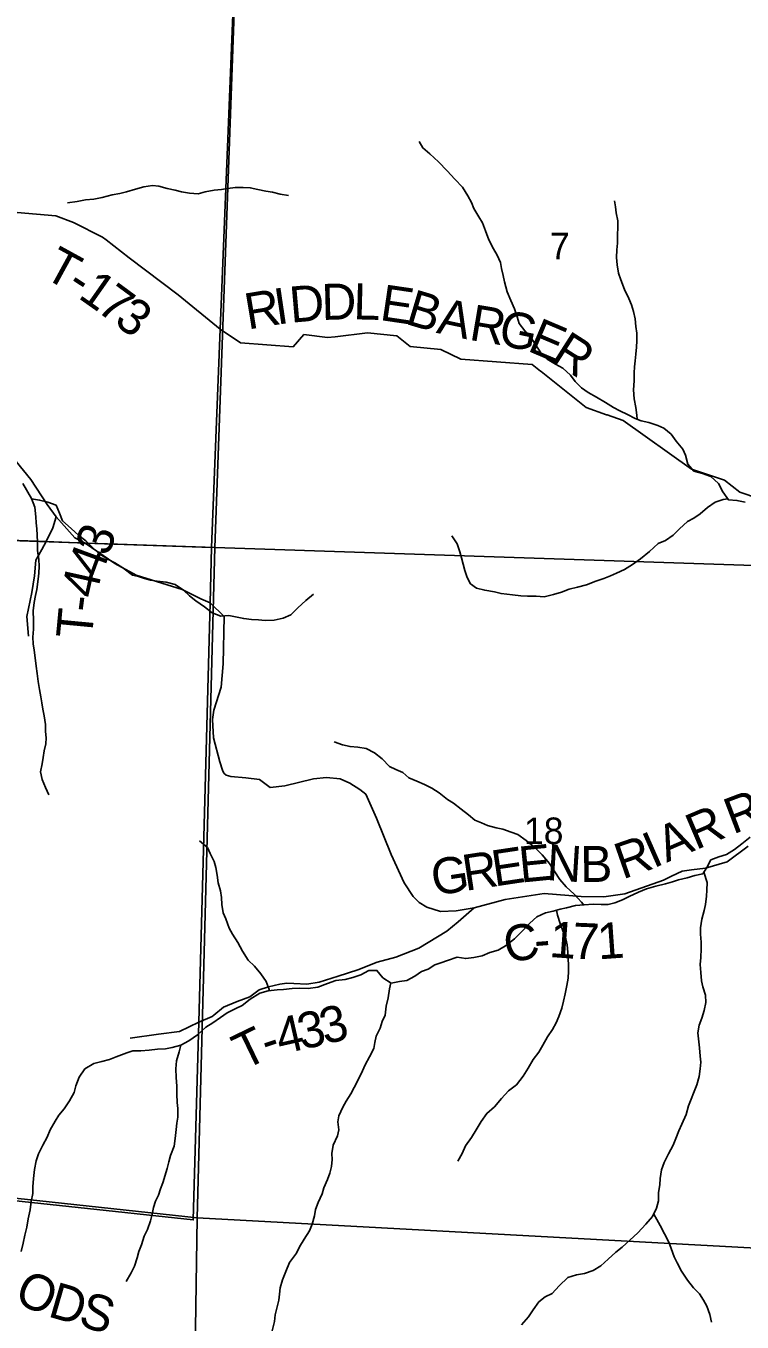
# Model space of a CAD drawing. Extents: x 1624196 to 2029251, y 146837 to 440034.
# Drawn here: x 1850748 to 1856716, y 296690 to 307488 of the extents above; entities that cross this region are included whole.
import ezdxf

# ---------------------------------------------------------------- set-up
doc = ezdxf.new("R2010")
doc.units = 0
for name, color, linetype in [('GM_X_County_Road', 7, 'Continuous'), ('GM_X_County_Road_Text', 7, 'Continuous'), ('GM_X_Minor_River', 7, 'Continuous'), ('GM_X_Section', 7, 'Continuous'), ('GM_X_Section_Text', 7, 'Continuous'), ('GM_X_Township', 7, 'Continuous'), ('GM_X_Township_Road', 7, 'Continuous'), ('GM_X_Township_Road_Text', 7, 'Continuous')]:
    doc.layers.add(name, color=color, linetype=linetype)

msp = doc.modelspace()

# ---------------------------------------------------------------- linework, layer by layer
at = {"layer": 'GM_X_County_Road'}
for points in [[(1849312, 304686), (1849453, 304644), (1849728, 304581), (1850296, 304447), (1850380, 304297), (1850518, 304039), (1850788, 303708), (1850925, 303502), (1850999, 303398), (1851156, 303223), (1851226, 303188)], [(1851226, 303188), (1851242, 303180), (1851488, 303009), (1851667, 302913), (1852050, 302792), (1852177, 302728), (1852205, 302716)], [(1852205, 302716), (1852283, 302683), (1852401, 302568), (1852393, 302174), (1852374, 301980), (1852315, 301787), (1852303, 301711), (1852310, 301558), (1852363, 301358), (1852385, 301288), (1852398, 301264), (1852416, 301246), (1852455, 301234), (1852582, 301223), (1852694, 301209), (1852784, 301142), (1852906, 301158), (1853146, 301216), (1853254, 301226), (1853367, 301215), (1853448, 301178), (1853532, 301127), (1853582, 301087), (1853671, 300889), (1853792, 300585), (1853901, 300349), (1853974, 300235), (1854024, 300184), (1854088, 300147), (1854203, 300110), (1854333, 300115), (1854483, 300142), (1854741, 300211), (1855066, 300259), (1855376, 300234), (1855564, 300231), (1855738, 300256), (1856062, 300370), (1856128, 300404), (1856218, 300447), (1856294, 300457), (1856412, 300472), (1856592, 300525), (1856768, 300654)]]:
    msp.add_lwpolyline(points, dxfattribs=at)
at = {"layer": 'GM_X_Minor_River'}
for points in [[(1856741, 303521), (1856673, 303535), (1856603, 303541), (1856555, 303607), (1856519, 303675), (1856455, 303735), (1856387, 303759), (1856315, 303778), (1856265, 303838), (1856244, 303911), (1856222, 303963), (1856168, 304029), (1856124, 304087), (1856064, 304138), (1856014, 304160), (1855940, 304184), (1855874, 304198), (1855824, 304218), (1855760, 304250), (1855698, 304280), (1855646, 304310), (1855578, 304350), (1855502, 304396), (1855434, 304435), (1855378, 304473), (1855326, 304525), (1855287, 304579), (1855223, 304637), (1855161, 304671), (1855093, 304713), (1855039, 304765), (1854995, 304833), (1854961, 304885), (1854905, 304947), (1854859, 305009), (1854843, 305063), (1854820, 305131), (1854788, 305201), (1854758, 305273), (1854736, 305357), (1854726, 305409), (1854712, 305467), (1854702, 305517), (1854675, 305579), (1854645, 305631), (1854605, 305707), (1854579, 305780), (1854553, 305848), (1854523, 305898), (1854481, 305966), (1854461, 306018), (1854430, 306072), (1854386, 306146), (1854322, 306212), (1854258, 306282), (1854186, 306356), (1854114, 306423), (1854056, 306471), (1854024, 306525)], [(1851096, 306014), (1851174, 306026), (1851244, 306038), (1851314, 306046), (1851384, 306058), (1851466, 306081), (1851530, 306091), (1851586, 306105), (1851660, 306127), (1851730, 306147), (1851804, 306158), (1851856, 306152), (1851924, 306134), (1851992, 306120), (1852044, 306106), (1852112, 306094), (1852184, 306090), (1852243, 306105), (1852317, 306119), (1852377, 306125), (1852431, 306133), (1852491, 306141), (1852559, 306141), (1852617, 306140), (1852681, 306124), (1852747, 306112), (1852803, 306102), (1852867, 306086), (1852937, 306074)], [(1855843, 304211), (1855840, 304246), (1855832, 304310), (1855816, 304382), (1855811, 304456), (1855817, 304530), (1855817, 304597), (1855819, 304647), (1855825, 304697), (1855831, 304753), (1855835, 304811), (1855839, 304865), (1855838, 304929), (1855830, 304983), (1855824, 305049), (1855810, 305109), (1855794, 305163), (1855772, 305217), (1855736, 305293), (1855705, 305372), (1855687, 305428), (1855675, 305498), (1855671, 305558), (1855673, 305622), (1855677, 305678), (1855679, 305744), (1855682, 305810), (1855680, 305864), (1855668, 305932), (1855662, 305982), (1855652, 306032)], [(1850722, 303677), (1850794, 303551), (1850822, 303479), (1850832, 303399), (1850834, 303347), (1850839, 303297), (1850843, 303245), (1850845, 303187), (1850845, 303117), (1850855, 303043), (1850859, 302988), (1850857, 302930), (1850851, 302880), (1850838, 302792), (1850828, 302742), (1850818, 302684), (1850808, 302616), (1850812, 302534), (1850812, 302462), (1850807, 302395), (1850809, 302339), (1850817, 302287), (1850825, 302223), (1850833, 302153), (1850843, 302093), (1850849, 302025), (1850860, 301961), (1850872, 301899), (1850880, 301849), (1850888, 301795), (1850900, 301741), (1850912, 301669), (1850912, 301610), (1850918, 301558), (1850913, 301508), (1850899, 301450), (1850893, 301392), (1850883, 301340), (1850871, 301274), (1850883, 301210), (1850911, 301144), (1850938, 301082)], [(1850796, 303547), (1850862, 303537), (1850930, 303519), (1851000, 303494), (1851028, 303430), (1851054, 303364), (1851124, 303302), (1851188, 303242), (1851247, 303198), (1851305, 303140), (1851363, 303088), (1851435, 303044), (1851489, 303014), (1851555, 302972), (1851635, 302912), (1851685, 302900), (1851735, 302884), (1851787, 302870), (1851841, 302863), (1851917, 302855), (1851991, 302835), (1852061, 302787), (1852111, 302739), (1852163, 302697), (1852235, 302647), (1852299, 302597), (1852373, 302571), (1852439, 302576), (1852509, 302562), (1852563, 302550), (1852629, 302542), (1852685, 302540), (1852741, 302534), (1852817, 302538), (1852891, 302555), (1852955, 302583), (1853013, 302639), (1853081, 302701), (1853145, 302753)], [(1856597, 303549), (1856559, 303543), (1856491, 303520), (1856429, 303476), (1856366, 303424), (1856314, 303388), (1856262, 303360), (1856196, 303299), (1856142, 303245), (1856078, 303201), (1856018, 303175), (1855944, 303109), (1855871, 303048), (1855803, 303002), (1855737, 302960), (1855671, 302928), (1855619, 302906), (1855563, 302885), (1855497, 302863), (1855421, 302833), (1855345, 302813), (1855274, 302795), (1855210, 302770), (1855144, 302750), (1855068, 302732), (1855000, 302736), (1854928, 302738), (1854872, 302740), (1854802, 302747), (1854708, 302759), (1854654, 302773), (1854572, 302787), (1854504, 302805), (1854454, 302841), (1854424, 302893), (1854406, 302951), (1854391, 303005), (1854377, 303057), (1854365, 303107), (1854341, 303173), (1854297, 303239)], [(1855398, 300164), (1855379, 300189), (1855317, 300255), (1855251, 300317), (1855197, 300377), (1855157, 300441), (1855111, 300511), (1855051, 300583), (1854989, 300643), (1854916, 300702), (1854848, 300752), (1854792, 300772), (1854722, 300796), (1854668, 300808), (1854594, 300826), (1854544, 300848), (1854490, 300872), (1854436, 300916), (1854374, 300962), (1854312, 301012), (1854260, 301043), (1854192, 301099), (1854132, 301139), (1854070, 301167), (1854006, 301197), (1853938, 301225), (1853888, 301267), (1853832, 301293), (1853778, 301319), (1853717, 301381), (1853653, 301433), (1853583, 301467), (1853513, 301478), (1853449, 301484), (1853387, 301500), (1853317, 301524)], [(1856783, 300729), (1856714, 300675), (1856652, 300626), (1856586, 300584), (1856522, 300566), (1856456, 300540), (1856422, 300476), (1856388, 300424), (1856322, 300411), (1856258, 300391), (1856187, 300373), (1856135, 300357), (1856079, 300341), (1855997, 300320), (1855919, 300300), (1855853, 300272), (1855775, 300234), (1855721, 300208), (1855655, 300181), (1855601, 300169), (1855541, 300169), (1855475, 300171), (1855401, 300165), (1855329, 300159), (1855253, 300140), (1855200, 300130), (1855142, 300114), (1855078, 300098), (1855006, 300066), (1854948, 300012), (1854888, 299953), (1854820, 299883), (1854746, 299823), (1854683, 299789), (1854615, 299768), (1854549, 299740), (1854481, 299728), (1854413, 299718), (1854341, 299730), (1854261, 299703), (1854207, 299683), (1854155, 299665), (1854099, 299631), (1854045, 299609), (1853989, 299571), (1853922, 299534), (1853862, 299528), (1853792, 299514), (1853722, 299558), (1853673, 299620), (1853607, 299618), (1853538, 299582), (1853472, 299561), (1853408, 299543), (1853330, 299535), (1853260, 299511), (1853182, 299481), (1853100, 299468), (1853032, 299472), (1852966, 299468), (1852896, 299460), (1852842, 299458), (1852766, 299448), (1852698, 299429), (1852617, 299381), (1852549, 299327), (1852497, 299303), (1852425, 299266), (1852369, 299226), (1852307, 299184), (1852247, 299146), (1852179, 299084), (1852106, 299033), (1852038, 298997), (1851968, 298977), (1851912, 298967), (1851846, 298963), (1851776, 298954), (1851706, 298950), (1851640, 298948), (1851588, 298932), (1851500, 298898), (1851444, 298876), (1851380, 298861), (1851314, 298843), (1851240, 298799), (1851193, 298729), (1851165, 298659), (1851149, 298602), (1851111, 298532)], [(1852776, 299449), (1852774, 299460), (1852750, 299526), (1852706, 299592), (1852654, 299654), (1852600, 299704), (1852552, 299780), (1852513, 299852), (1852469, 299920), (1852441, 299970), (1852413, 300048), (1852393, 300100), (1852381, 300168), (1852377, 300228), (1852369, 300282), (1852350, 300350), (1852342, 300414), (1852332, 300476), (1852318, 300526), (1852284, 300594), (1852260, 300644), (1852196, 300698)], [(1856397, 300437), (1856424, 300351), (1856423, 300287), (1856419, 300237), (1856411, 300169), (1856399, 300119), (1856381, 300045), (1856371, 299975), (1856369, 299921), (1856374, 299855), (1856374, 299799), (1856372, 299726), (1856368, 299668), (1856372, 299602), (1856378, 299532), (1856388, 299482), (1856411, 299412), (1856413, 299352), (1856399, 299286), (1856381, 299222), (1856359, 299162), (1856347, 299099), (1856355, 299025), (1856362, 298973), (1856368, 298905), (1856372, 298855), (1856366, 298799), (1856358, 298735), (1856340, 298667), (1856312, 298597), (1856291, 298546), (1856269, 298492), (1856249, 298420), (1856213, 298338), (1856189, 298284), (1856165, 298218), (1856141, 298164), (1856102, 298091), (1856068, 298019), (1856044, 297957), (1856034, 297887), (1856030, 297833), (1856020, 297769), (1856019, 297701), (1856003, 297638), (1855971, 297568), (1855915, 297504), (1855847, 297434), (1855716, 297313), (1855664, 297273), (1855600, 297213), (1855538, 297157), (1855474, 297118), (1855404, 297094), (1855336, 297082), (1855264, 297060), (1855193, 296992), (1855133, 296929), (1855075, 296901), (1855023, 296859), (1854975, 296791), (1854935, 296733), (1854879, 296666)], [(1855170, 300122), (1855178, 300080), (1855200, 300010), (1855220, 299958), (1855248, 299882), (1855258, 299832), (1855264, 299770), (1855266, 299716), (1855269, 299664), (1855269, 299614), (1855267, 299556), (1855257, 299493), (1855243, 299423), (1855229, 299363), (1855213, 299305), (1855190, 299235), (1855168, 299183), (1855136, 299127), (1855096, 299066), (1855056, 298996), (1855022, 298938), (1854976, 298878), (1854933, 298806), (1854893, 298737), (1854837, 298667), (1854769, 298615), (1854711, 298551), (1854654, 298483), (1854588, 298428), (1854542, 298362), (1854500, 298292), (1854462, 298226), (1854412, 298159), (1854383, 298093), (1854347, 298031)], [(1853788, 299516), (1853778, 299466), (1853766, 299392), (1853750, 299322), (1853742, 299246), (1853718, 299195), (1853701, 299137), (1853667, 299071), (1853655, 299019), (1853647, 298969), (1853611, 298899), (1853575, 298833), (1853553, 298782), (1853520, 298714), (1853484, 298644), (1853456, 298590), (1853418, 298530), (1853390, 298480), (1853356, 298409), (1853348, 298357), (1853355, 298291), (1853345, 298241), (1853309, 298163), (1853297, 298095), (1853299, 298045), (1853295, 297987), (1853281, 297930), (1853262, 297878), (1853232, 297808), (1853216, 297758), (1853184, 297686), (1853162, 297628), (1853154, 297576), (1853134, 297504), (1853111, 297449), (1853067, 297381), (1853029, 297317), (1853003, 297265), (1852945, 297187), (1852913, 297112), (1852886, 297042), (1852866, 296974), (1852860, 296922), (1852856, 296872), (1852842, 296816), (1852826, 296750), (1852820, 296694), (1852801, 296617)], [(1852038, 298997), (1852026, 298941), (1852004, 298867), (1851998, 298799), (1852000, 298727), (1852006, 298655), (1852007, 298588), (1852009, 298518), (1852013, 298468), (1852015, 298396), (1852007, 298346), (1852001, 298294), (1851993, 298220), (1851984, 298156), (1851954, 298076), (1851938, 298025), (1851924, 297969), (1851888, 297849), (1851870, 297799), (1851853, 297747), (1851827, 297697), (1851811, 297643), (1851799, 297588), (1851785, 297534), (1851761, 297460), (1851733, 297406), (1851710, 297334), (1851688, 297278), (1851676, 297226), (1851652, 297156), (1851624, 297099), (1851584, 297027)], [(1851111, 298532), (1851067, 298466), (1851023, 298414), (1850992, 298364), (1850950, 298292), (1850924, 298231), (1850888, 298163), (1850854, 298091), (1850834, 298033), (1850821, 297961), (1850811, 297885), (1850807, 297816), (1850805, 297760), (1850793, 297694), (1850783, 297624), (1850768, 297550), (1850756, 297480), (1850738, 297414), (1850726, 297346), (1850708, 297277)], [(1855980, 297589), (1856007, 297544), (1856033, 297494), (1856069, 297426), (1856105, 297356), (1856125, 297302), (1856150, 297234), (1856174, 297184), (1856212, 297114), (1856260, 297040), (1856310, 296976), (1856360, 296924), (1856396, 296872), (1856422, 296822), (1856448, 296754), (1856461, 296688)]]:
    msp.add_lwpolyline(points, dxfattribs=at)
at = {"layer": 'GM_X_Section'}
for points in [[(1852518, 308525), (1852322, 303144), (1847039, 303323), (1847727, 308796)], [(1858063, 308241), (1857894, 302957), (1852322, 303144), (1852518, 308525)], [(1847039, 303323), (1852322, 303144), (1852175, 297557), (1846824, 298136)], [(1852322, 303144), (1857894, 302957), (1857756, 297256), (1852175, 297557)], [(1852175, 297557), (1852094, 292219), (1846825, 292482), (1846824, 298136)], [(1857756, 297256), (1857402, 291435), (1852094, 292219), (1852175, 297557)]]:
    msp.add_lwpolyline(points, close=True, dxfattribs=at)
at = {"layer": 'GM_X_Township'}
for points in [[(1849464, 329696), (1849298, 325920), (1852302, 325789), (1853447, 325739), (1853351, 324856), (1853148, 321207), (1853065, 319702), (1853055, 318954), (1852916, 316442), (1852895, 316069), (1852773, 313864), (1852761, 313298), (1852707, 312522), (1852611, 310565), (1852508, 308483), (1852368, 304962), (1852296, 303143), (1851242, 303180), (1850916, 303193), (1848394, 303284), (1842049, 303472), (1840046, 303556)], [(1846802, 294297), (1846808, 297015), (1846811, 298113), (1849032, 297875), (1852143, 297541), (1852188, 299189), (1852283, 302683), (1852296, 303143), (1852368, 304962), (1852508, 308483), (1852611, 310565), (1852707, 312522), (1854949, 312411), (1854864, 313762), (1856781, 313700)], [(1820879, 304196), (1826068, 304023), (1827261, 303992), (1830629, 303937), (1834821, 303870), (1836181, 303730), (1836846, 303669), (1838409, 303624), (1838765, 303609), (1838924, 303603), (1840046, 303556), (1842049, 303472), (1848394, 303284), (1850916, 303193), (1851242, 303180), (1852296, 303143), (1852283, 302683), (1852188, 299189), (1852143, 297541), (1849032, 297875), (1846811, 298113), (1846808, 297015), (1846802, 294297)]]:
    msp.add_lwpolyline(points, dxfattribs=at)
at = {"layer": 'GM_X_Township_Road'}
for points in [[(1849931, 305997), (1850997, 305906), (1851144, 305849), (1851386, 305728), (1851416, 305705)], [(1851416, 305705), (1851609, 305555), (1852018, 305249), (1852368, 304962), (1852535, 304847), (1852975, 304815), (1853065, 304917), (1853262, 304892), (1853326, 304899)], [(1853326, 304899), (1853595, 304931), (1853838, 304906), (1853951, 304817), (1854205, 304792), (1854373, 304711), (1854967, 304667), (1855035, 304613), (1855042, 304608)], [(1855042, 304608), (1855417, 304308), (1855585, 304249), (1855592, 304247)], [(1855592, 304247), (1855724, 304200), (1856294, 303795), (1856569, 303703), (1856698, 303603), (1857943, 303181), (1858618, 302873), (1859091, 302736), (1859409, 302619), (1859546, 302445)], [(1850880, 303127), (1850916, 303193), (1850972, 303306), (1850999, 303398)], [(1850770, 302403), (1850755, 302569), (1850798, 302768), (1850821, 302906), (1850831, 303037), (1850880, 303127)], [(1852315, 299247), (1852394, 299312), (1852508, 299360), (1852614, 299399), (1852692, 299457), (1852769, 299483), (1852864, 299504), (1852923, 299512), (1852980, 299509), (1853090, 299505), (1853192, 299522), (1853350, 299571), (1853514, 299624), (1853674, 299689), (1853830, 299730), (1854022, 299805), (1854256, 299946), (1854350, 300023), (1854483, 300142)], [(1851616, 299055), (1851853, 299089), (1852028, 299111), (1852188, 299189), (1852300, 299235), (1852315, 299247)]]:
    msp.add_lwpolyline(points, dxfattribs=at)

# ---------------------------------------------------------------- texts
at = {"layer": 'GM_X_County_Road_Text'}
for s, rotation, p in [('R', 20.8004, (1856640, 300751)), ('R', 23.0474, (1856331, 300620)), ('A', 23.2302, (1856088, 300516)), ('I', 23.712, (1855976, 300467)), ('E', 8.5168, (1854653, 300318)), ('E', 5.6534, (1854871, 300350)), ('N', 356.4423, (1855082, 300372)), ('B', 0.5998, (1855369, 300355)), ('R', 19.2182, (1855720, 300376)), ('G', 8.637, (1854149, 300241)), ('R', 8.6387, (1854410, 300281)), ('C', 10.5108, (1854759, 299679)), ('1', 355.8332, (1855104, 299732)), ('7', 357.5774, (1855298, 299718)), ('1', 4.0689, (1855520, 299711)), ('-', 4.3053, (1854993, 299723)), ('O', 335.872, (1850639, 296862)), ('D', 343.8133, (1850922, 296739)), ('S', 342.441, (1851174, 296666))]:
    msp.add_text(s, height=300, rotation=rotation, dxfattribs=at).set_placement(p)
at = {"layer": 'GM_X_Section_Text'}
for s, p in [('7', (1855115, 305544)), ('18', (1854899, 300672))]:
    msp.add_text(s, height=221, rotation=0, dxfattribs=at).set_placement(p)
at = {"layer": 'GM_X_Township_Road_Text'}
for s, rotation, p in [('T', 331.3167, (1850882, 305398)), ('-', 326.5026, (1851073, 305293)), ('1', 324.9632, (1851174, 305227)), ('7', 323.6547, (1851324, 305121)), ('R', 9.3975, (1852598, 304958)), ('I', 8.4458, (1852840, 304998)), ('D', 4.92, (1852957, 305015)), ('D', 1.4172, (1853215, 305038)), ('L', 358.5342, (1853475, 305044)), ('E', 351.6305, (1853690, 305039)), ('B', 343.3587, (1853901, 305009)), ('3', 323.305, (1851472, 305012)), ('A', 348.003, (1854162, 304932)), ('R', 350.45, (1854434, 304874)), ('G', 348.2429, (1854674, 304834)), ('E', 337.0079, (1854918, 304785)), ('R', 327.4423, (1855113, 304703)), ('3', 71.2587, (1851436, 303061)), ('4', 69.7875, (1851370, 302880)), ('4', 77.3724, (1851332, 302709)), ('-', 82.7288, (1851318, 302595)), ('T', 84.5922, (1851297, 302374)), ('3', 14.3299, (1853240, 299000)), ('4', 12.8838, (1852868, 298917)), ('3', 12.1489, (1853047, 298958)), ('T', 25.7812, (1852566, 298786)), ('-', 18.5905, (1852759, 298880))]:
    msp.add_text(s, height=300, rotation=rotation, dxfattribs=at).set_placement(p)

doc.saveas('drawing.dxf')
